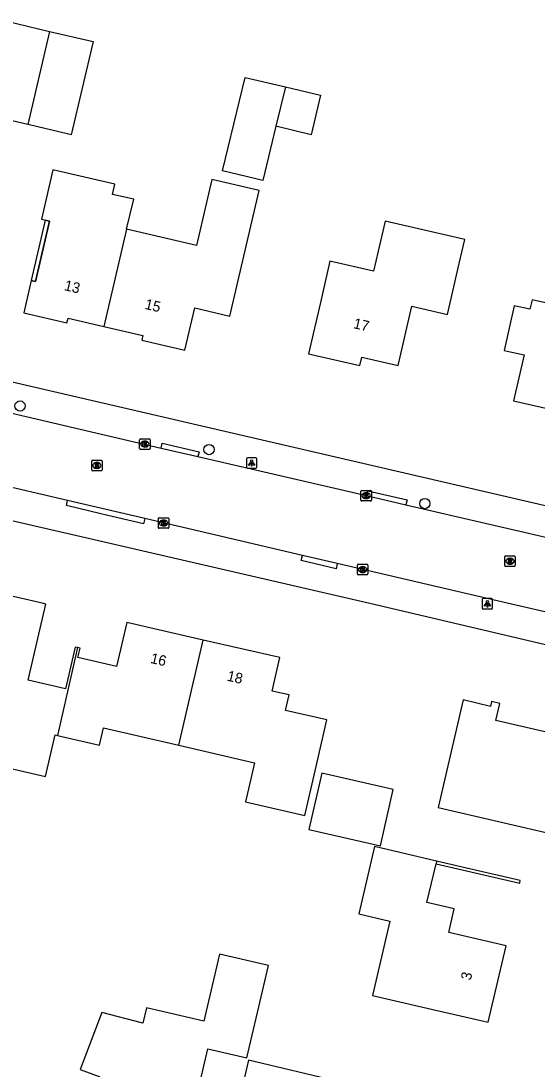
# Model space of a CAD drawing. Extents: x 162186 to 163152, y 385513 to 386513.
# Drawn here: x 162587.4 to 162636.7, y 385705.5 to 385805.7 of the extents above; entities that cross this region are included whole.
import ezdxf

# ---------------------------------------------------------------- set-up
doc = ezdxf.new("R2010")
doc.units = 0
for name, color, linetype in [('IMGEO_Boom', 7, 'Continuous'), ('IMGEO_Kolk', 7, 'Continuous'), ('IMGEO_Lichtpunt', 7, 'Continuous'), ('IMGEO_Muur', 7, 'Continuous'), ('IMGEO_Pand', 7, 'Continuous'), ('IMGEO_Pand_nummerreeks', 7, 'Continuous'), ('IMGEO_Pand_overbouw', 7, 'Continuous'), ('IMGEO_Rijbaan_lokaal_open', 7, 'Continuous'), ('IMGEO_Rioolput', 7, 'Continuous'), ('IMGEO_Voetpad_open', 7, 'Continuous')]:
    doc.layers.add(name, color=color, linetype=linetype)

msp = doc.modelspace()

# ---------------------------------------------------------------- linework, layer by layer
at = {"layer": 'IMGEO_Boom'}
for centre in [(162587.31, 385768.86), (162605.37, 385764.69), (162625.99, 385759.53)]:
    msp.add_circle(centre, 0.489, dxfattribs=at)
at = {"layer": 'IMGEO_Kolk'}
for p, q in [((162598.74, 385764.78), (162598.74, 385765.63)), ((162598.82, 385765.71), (162599.67, 385765.71)), ((162599.23, 385765.49), (162599.26, 385765.49)), ((162599.25, 385764.93), (162599.23, 385764.93)), ((162599.74, 385765.63), (162599.74, 385764.78)), ((162599.67, 385764.71), (162598.82, 385764.71)), ((162619.89, 385759.85), (162619.89, 385760.7)), ((162619.96, 385760.78), (162620.81, 385760.78)), ((162620.37, 385760.56), (162620.4, 385760.56)), ((162620.4, 385760), (162620.37, 385760)), ((162620.89, 385760.7), (162620.89, 385759.85)), ((162620.81, 385759.78), (162619.96, 385759.78)), ((162600.53, 385757.24), (162600.53, 385758.09)), ((162600.6, 385758.17), (162601.46, 385758.17)), ((162601.02, 385757.95), (162601.04, 385757.95)), ((162601.53, 385758.09), (162601.53, 385757.24)), ((162601.46, 385757.17), (162600.6, 385757.17)), ((162601.04, 385757.39), (162601.01, 385757.39)), ((162619.55, 385752.8), (162619.55, 385753.65)), ((162619.62, 385753.72), (162620.48, 385753.72)), ((162620.06, 385752.94), (162620.03, 385752.94)), ((162620.04, 385753.5), (162620.06, 385753.5)), ((162620.55, 385753.65), (162620.55, 385752.8)), ((162620.48, 385752.72), (162619.62, 385752.72))]:
    msp.add_line(p, q, dxfattribs=at)
for points in [[(162598.74, 385764.78), (162598.74, 385765.63)], [(162598.82, 385765.71), (162599.67, 385765.71)], [(162599.06, 385765.41), (162599.19, 385765.41), (162599.19, 385765.25), (162599.32, 385765.41), (162599.48, 385765.41), (162599.34, 385765.26), (162599.49, 385765.01), (162599.34, 385765.01), (162599.25, 385765.17), (162599.19, 385765.1), (162599.19, 385765.01), (162599.06, 385765.01), (162599.06, 385765.41)], [(162599.74, 385765.63), (162599.74, 385764.78)], [(162599.67, 385764.71), (162598.82, 385764.71)], [(162619.89, 385759.85), (162619.89, 385760.7)], [(162619.96, 385760.78), (162620.81, 385760.78)], [(162620.21, 385760.48), (162620.33, 385760.48), (162620.33, 385760.33), (162620.46, 385760.48), (162620.62, 385760.48), (162620.48, 385760.33), (162620.63, 385760.08), (162620.48, 385760.08), (162620.39, 385760.24), (162620.33, 385760.18), (162620.33, 385760.08), (162620.21, 385760.08), (162620.21, 385760.48)], [(162620.89, 385760.7), (162620.89, 385759.85)], [(162620.81, 385759.78), (162619.96, 385759.78)], [(162600.53, 385757.24), (162600.53, 385758.09)], [(162600.6, 385758.17), (162601.46, 385758.17)], [(162601.53, 385758.09), (162601.53, 385757.24)], [(162601.46, 385757.17), (162600.6, 385757.17)], [(162600.85, 385757.87), (162600.97, 385757.87), (162600.97, 385757.71), (162601.1, 385757.87), (162601.27, 385757.87), (162601.12, 385757.72), (162601.27, 385757.47), (162601.12, 385757.47), (162601.04, 385757.63), (162600.97, 385757.56), (162600.97, 385757.47), (162600.85, 385757.47), (162600.85, 385757.87)], [(162619.55, 385752.8), (162619.55, 385753.65)], [(162619.62, 385753.72), (162620.48, 385753.72)], [(162619.87, 385753.42), (162619.99, 385753.42), (162619.99, 385753.27), (162620.12, 385753.42), (162620.29, 385753.42), (162620.14, 385753.27), (162620.29, 385753.02), (162620.14, 385753.02), (162620.06, 385753.19), (162619.99, 385753.12), (162619.99, 385753.02), (162619.87, 385753.02), (162619.87, 385753.42)], [(162620.55, 385753.65), (162620.55, 385752.8)], [(162620.48, 385752.72), (162619.62, 385752.72)]]:
    msp.add_lwpolyline(points, dxfattribs=at)
for centre, start, end in [((162598.82, 385765.63), 91.552, 178.448), ((162598.82, 385765.63), 91.552, 178.448), ((162599.67, 385765.63), 1.552, 88.448), ((162599.67, 385765.63), 1.552, 88.448), ((162598.82, 385764.78), 181.552, 268.448), ((162598.82, 385764.78), 181.552, 268.448), ((162599.67, 385764.78), 271.552, 358.448), ((162599.67, 385764.78), 271.552, 358.448), ((162619.96, 385760.7), 91.552, 178.448), ((162619.96, 385760.7), 91.552, 178.448), ((162620.81, 385760.7), 1.552, 88.448), ((162620.81, 385760.7), 1.552, 88.448), ((162619.96, 385759.85), 181.552, 268.448), ((162619.96, 385759.85), 181.552, 268.448), ((162620.81, 385759.85), 271.552, 358.448), ((162620.81, 385759.85), 271.552, 358.448), ((162600.6, 385758.09), 91.552, 178.448), ((162600.6, 385758.09), 91.552, 178.448), ((162601.45, 385758.09), 1.552, 88.448), ((162601.45, 385758.09), 1.552, 88.448), ((162600.6, 385757.24), 181.552, 268.448), ((162600.6, 385757.24), 181.552, 268.448), ((162601.45, 385757.24), 271.552, 358.448), ((162601.45, 385757.24), 271.552, 358.448), ((162619.62, 385753.65), 91.552, 178.448), ((162619.62, 385753.65), 91.552, 178.448), ((162620.47, 385753.65), 1.552, 88.448), ((162620.47, 385753.65), 1.552, 88.448), ((162619.62, 385752.8), 181.552, 268.448), ((162619.62, 385752.8), 181.552, 268.448), ((162620.47, 385752.8), 271.552, 358.448), ((162620.47, 385752.8), 271.552, 358.448)]:
    msp.add_arc(centre, 0.0765, start, end, dxfattribs=at)
for centre, major_axis, ratio, start_param, end_param in [((162599.23, 385765.21), (-0.387, 0.002), 0.722429, 4.712389, 7.853982), ((162599.25, 385765.21), (-0.39, 0.002), 0.717154, 1.570796, 4.712389), ((162620.37, 385760.28), (-0.387, 0.002), 0.722429, 4.712389, 7.853982), ((162620.4, 385760.28), (-0.39, 0.002), 0.717154, 1.570796, 4.712389), ((162601.02, 385757.67), (-0.387, 0.002), 0.722429, 4.712389, 7.853982), ((162601.04, 385757.67), (-0.39, 0.002), 0.717154, 1.570796, 4.712389), ((162620.04, 385753.22), (-0.387, 0.002), 0.722429, 4.712389, 7.853982), ((162620.06, 385753.22), (-0.39, 0.002), 0.717154, 1.570796, 4.712389)]:
    msp.add_ellipse(centre, major_axis=major_axis, ratio=ratio, start_param=start_param, end_param=end_param, dxfattribs=at)
at = {"layer": 'IMGEO_Lichtpunt'}
for p, q in [((162608.94, 385763.8), (162608.94, 385763)), ((162608.94, 385763.8), (162608.94, 385763)), ((162609.84, 385763.9), (162609.04, 385763.9)), ((162609.84, 385763.9), (162609.04, 385763.9)), ((162609.94, 385763), (162609.94, 385763.8)), ((162609.94, 385763), (162609.94, 385763.8)), ((162609.04, 385762.9), (162609.84, 385762.9)), ((162609.04, 385762.9), (162609.84, 385762.9)), ((162631.47, 385750.35), (162631.47, 385749.54)), ((162631.47, 385750.35), (162631.47, 385749.54)), ((162632.37, 385750.44), (162631.57, 385750.44)), ((162632.37, 385750.44), (162631.57, 385750.44)), ((162632.47, 385749.54), (162632.47, 385750.35)), ((162632.47, 385749.54), (162632.47, 385750.35)), ((162631.57, 385749.45), (162632.37, 385749.45)), ((162631.57, 385749.45), (162632.37, 385749.45))]:
    msp.add_line(p, q, dxfattribs=at)
for points in [[(162609.32, 385763.47), (162609.35, 385763.44), (162609.17, 385763.18), (162609.13, 385763.2), (162609.32, 385763.47)], [(162609.42, 385763.42), (162609.46, 385763.42), (162609.46, 385763.1), (162609.42, 385763.1), (162609.42, 385763.42)], [(162609.53, 385763.44), (162609.57, 385763.47), (162609.75, 385763.2), (162609.71, 385763.18), (162609.53, 385763.44)], [(162631.85, 385750.01), (162631.88, 385749.99), (162631.7, 385749.72), (162631.66, 385749.75), (162631.85, 385750.01)], [(162631.95, 385749.97), (162632, 385749.97), (162632, 385749.64), (162631.95, 385749.64), (162631.95, 385749.97)], [(162632.06, 385749.99), (162632.1, 385750.01), (162632.28, 385749.75), (162632.24, 385749.72), (162632.06, 385749.99)]]:
    msp.add_lwpolyline(points, dxfattribs=at)
for centre in [(162609.44, 385763.6), (162631.97, 385750.15)]:
    msp.add_circle(centre, 0.0994, dxfattribs=at)
for centre, start, end in [((162609.04, 385763.8), 90, 180), ((162609.04, 385763.8), 90, 180), ((162609.04, 385763), 180, 270), ((162609.04, 385763), 180, 270), ((162609.84, 385763.8), 0, 90), ((162609.84, 385763.8), 0, 90), ((162609.84, 385763), 270, 0), ((162609.84, 385763), 270, 360), ((162631.57, 385750.35), 90, 180), ((162631.57, 385750.35), 90, 180), ((162632.37, 385750.35), 0, 90), ((162632.37, 385750.35), 0, 90), ((162631.57, 385749.54), 180, 270), ((162631.57, 385749.54), 180, 270), ((162632.37, 385749.54), 270, 0), ((162632.37, 385749.54), 270, 360)]:
    msp.add_arc(centre, 0.0946, start, end, dxfattribs=at)
at = {"layer": 'IMGEO_Muur'}
msp.add_lwpolyline([(162627.06, 385725.1), (162635.06, 385723.24), (162635.11, 385723.49), (162630.25, 385724.62), (162627.12, 385725.35)], dxfattribs=at)
at = {"layer": 'IMGEO_Pand'}
for points in [[(162588.06, 385795.77), (162583.83, 385796.76), (162585.91, 385805.67), (162590.14, 385804.67)], [(162590.14, 385804.67), (162594.3, 385803.69), (162592.21, 385794.79), (162591.83, 385794.88), (162588.23, 385795.73), (162588.06, 385795.77)], [(162590.14, 385804.67), (162588.06, 385795.77)], [(162611.77, 385795.6), (162610.51, 385790.42), (162606.67, 385791.35), (162608.83, 385800.27), (162612.68, 385799.36)], [(162612.68, 385799.36), (162616.03, 385798.57), (162615.12, 385794.79), (162611.77, 385795.6)], [(162612.68, 385799.36), (162611.77, 385795.6)], [(162597.5, 385785.76), (162598.17, 385788.62), (162596.15, 385789.09), (162596.38, 385790.06), (162591, 385791.31), (162590.46, 385791.43), (162589.85, 385788.79), (162589.36, 385786.71), (162590.14, 385786.53), (162588.8, 385780.75), (162588.38, 385780.85), (162587.67, 385777.77), (162591.79, 385776.81), (162591.9, 385777.25), (162595.32, 385776.46)], [(162595.32, 385776.46), (162599.06, 385775.59), (162598.96, 385775.15), (162603.06, 385774.2), (162604, 385778.24), (162607.35, 385777.46), (162610.15, 385789.47), (162605.63, 385790.52), (162604.16, 385784.21), (162597.5, 385785.76)], [(162622.19, 385786.53), (162621.1, 385781.75), (162616.92, 385782.71), (162616.01, 385778.74), (162614.89, 385773.86), (162619.79, 385772.74), (162619.97, 385773.52), (162623.44, 385772.72), (162624.75, 385778.4), (162628.16, 385777.62), (162629.28, 385782.49), (162629.8, 385784.78), (162622.19, 385786.53)], [(162597.5, 385785.76), (162595.32, 385776.46)], [(162648.08, 385773.82), (162649.7, 385781.04), (162650.56, 385784.86), (162646.42, 385785.79), (162645.61, 385782.22), (162643.18, 385782.76), (162642.57, 385780.04), (162641.16, 385780.35), (162640.64, 385778.02), (162636.24, 385779.01), (162636.03, 385778.11), (162634.53, 385778.44), (162633.57, 385774.17), (162635.47, 385773.74), (162634.48, 385769.34), (162642.21, 385767.61), (162643.53, 385773.46), (162647.86, 385772.49)], [(162592.81, 385745.76), (162592.58, 385745.81), (162591.65, 385741.81), (162588.09, 385742.63), (162589.02, 385746.63), (162589.78, 385749.92), (162589.44, 385750), (162582.21, 385751.67)], [(162604.82, 385746.48), (162597.51, 385748.17), (162596.54, 385743.94), (162592.84, 385744.8), (162593.05, 385745.7), (162592.81, 385745.76)], [(162602.5, 385736.42), (162604.82, 385746.48)], [(162602.5, 385736.42), (162609.73, 385734.75), (162608.87, 385731.02), (162614.52, 385729.71), (162615.51, 385733.98), (162616.63, 385738.85), (162612.69, 385739.76), (162613.03, 385741.23), (162611.39, 385741.6), (162612.13, 385744.8), (162604.82, 385746.48)], [(162592.81, 385745.76), (162590.89, 385737.37)], [(162580.07, 385741.2), (162583.83, 385740.33), (162583.06, 385736.97), (162586.19, 385736.25), (162585.75, 385734.36), (162589.74, 385733.44), (162590.66, 385737.42), (162590.89, 385737.37)], [(162638.81, 385727.79), (162639.37, 385730.19), (162640.8, 385729.86), (162642.56, 385737.44), (162638.77, 385738.32), (162638.56, 385737.44), (162632.77, 385738.78), (162633.15, 385740.42), (162632.37, 385740.6), (162632.27, 385740.14), (162629.64, 385740.75), (162627.26, 385730.47), (162638.81, 385727.79)], [(162590.89, 385737.37), (162594.91, 385736.44), (162595.29, 385738.08), (162602.5, 385736.42)], [(162614.92, 385728.38), (162621.74, 385726.81), (162622.98, 385732.18), (162616.16, 385733.75), (162614.92, 385728.38)], [(162627.12, 385725.35), (162621.17, 385726.74), (162619.67, 385720.3), (162622.64, 385719.61), (162620.98, 385712.51), (162627.18, 385711.07), (162632.05, 385709.94), (162633.75, 385717.25), (162628.28, 385718.52), (162628.81, 385720.78), (162626.19, 385721.39), (162627.06, 385725.1)], [(162627.12, 385725.35), (162627.06, 385725.1)], [(162605.26, 385707.41), (162608.98, 385706.55), (162610.12, 385711.42), (162611.04, 385715.36), (162606.37, 385716.46), (162604.86, 385710.05), (162599.41, 385711.33), (162599.06, 385709.85), (162595.12, 385710.86), (162593.05, 385705.43), (162594.87, 385704.74), (162593.68, 385699.61), (162592.32, 385699.61), (162592.2, 385695.49), (162599.26, 385693.86), (162599.47, 385694.76), (162601.59, 385694.27), (162603.61, 385703), (162604.21, 385702.86), (162605.26, 385707.41)], [(162623.62, 385697.56), (162621.1, 385698.16), (162621.89, 385701.47), (162617.58, 385702.5), (162617.98, 385704.2), (162609.15, 385706.31), (162608.11, 385701.96), (162614.84, 385700.41), (162613.51, 385694.63), (162614.9, 385694.31), (162613.96, 385690.5), (162625.12, 385687.84), (162627.23, 385696.7), (162623.62, 385697.56)]]:
    msp.add_lwpolyline(points, dxfattribs=at)
at = {"layer": 'IMGEO_Pand_overbouw'}
msp.add_lwpolyline([(162588.8, 385782.64), (162588.38, 385780.85), (162588.8, 385780.75), (162590.14, 385786.53), (162589.72, 385786.62)], close=True, dxfattribs=at)
at = {"layer": 'IMGEO_Rijbaan_lokaal_open'}
for points in [[(162585.28, 385768.47), (162600.79, 385764.84)], [(162600.79, 385764.84), (162604.31, 385764.03)], [(162604.31, 385764.03), (162620.42, 385760.29)], [(162591.85, 385759.81), (162577.11, 385763.25)], [(162620.42, 385760.29), (162624.18, 385759.42)], [(162599.23, 385758.09), (162591.85, 385759.81)], [(162624.18, 385759.42), (162640.18, 385755.71)], [(162614.3, 385754.57), (162599.23, 385758.09)], [(162617.63, 385753.79), (162614.3, 385754.57)], [(162662.67, 385743.46), (162660.21, 385744.08), (162648.83, 385746.55), (162633.85, 385750), (162617.63, 385753.79)]]:
    msp.add_lwpolyline(points, dxfattribs=at)
at = {"layer": 'IMGEO_Rioolput'}
for p, q in [((162594.16, 385762.74), (162594.16, 385763.59)), ((162594.23, 385763.67), (162595.09, 385763.67)), ((162594.65, 385763.45), (162594.67, 385763.45)), ((162595.16, 385763.59), (162595.16, 385762.74)), ((162595.09, 385762.67), (162594.23, 385762.67)), ((162594.67, 385762.89), (162594.65, 385762.89)), ((162633.63, 385753.6), (162633.63, 385754.45)), ((162633.7, 385754.52), (162634.56, 385754.52)), ((162634.12, 385754.3), (162634.14, 385754.3)), ((162634.63, 385754.45), (162634.63, 385753.6)), ((162634.56, 385753.52), (162633.7, 385753.52)), ((162634.14, 385753.74), (162634.11, 385753.74))]:
    msp.add_line(p, q, dxfattribs=at)
for points in [[(162594.16, 385762.74), (162594.16, 385763.59)], [(162594.23, 385763.67), (162595.09, 385763.67)], [(162594.75, 385763.36), (162594.5, 385763.37), (162594.5, 385762.97)], [(162594.5, 385762.97), (162594.62, 385762.97), (162594.62, 385763.13), (162594.63, 385763.13)], [(162594.68, 385763.29), (162594.62, 385763.29), (162594.62, 385763.2)], [(162594.62, 385763.2), (162594.67, 385763.2)], [(162594.68, 385763.1), (162594.75, 385762.97), (162594.89, 385762.97), (162594.82, 385763.09)], [(162595.16, 385763.59), (162595.16, 385762.74)], [(162595.09, 385762.67), (162594.23, 385762.67)], [(162633.63, 385753.6), (162633.63, 385754.45)], [(162633.7, 385754.52), (162634.56, 385754.52)], [(162634.22, 385754.22), (162633.96, 385754.22), (162633.96, 385753.82)], [(162633.96, 385753.82), (162634.09, 385753.82), (162634.09, 385753.98), (162634.1, 385753.98)], [(162634.14, 385754.14), (162634.09, 385754.14), (162634.09, 385754.06)], [(162634.09, 385754.06), (162634.14, 385754.06)], [(162634.15, 385753.95), (162634.22, 385753.82), (162634.36, 385753.82), (162634.29, 385753.95)], [(162634.63, 385754.45), (162634.63, 385753.6)], [(162634.56, 385753.52), (162633.7, 385753.52)]]:
    msp.add_lwpolyline(points, dxfattribs=at)
for centre, radius, start, end in [((162594.24, 385763.59), 0.0765, 91.552, 178.448), ((162594.24, 385763.59), 0.0765, 91.552, 178.448), ((162594.63, 385763.08), 0.0533, 26.0293, 88.6989), ((162594.66, 385763.39), 0.19, 274.7715, 282.9687), ((162594.68, 385763.19), 0.0964, 77.0061, 93.1865), ((162594.7, 385763.25), 0.0378, 276.6634, 79.6772), ((162594.75, 385763.26), 0.109, 350.3612, 89.416), ((162594.75, 385763.25), 0.112, 277.5842, 350.9817), ((162594.73, 385763.04), 0.108, 29.5134, 73.7905), ((162595.08, 385763.59), 0.0765, 1.552, 88.448), ((162595.08, 385763.59), 0.0765, 1.552, 88.448), ((162594.24, 385762.74), 0.0765, 181.552, 268.448), ((162594.24, 385762.74), 0.0765, 181.552, 268.448), ((162595.08, 385762.74), 0.0765, 271.552, 358.448), ((162595.08, 385762.74), 0.0765, 271.552, 358.448), ((162633.7, 385754.45), 0.0765, 91.552, 178.448), ((162633.7, 385754.45), 0.0765, 91.552, 178.448), ((162634.1, 385753.93), 0.0533, 26.0293, 88.6989), ((162634.15, 385754.04), 0.0964, 77.0061, 93.1865), ((162634.13, 385754.25), 0.19, 274.7715, 282.9687), ((162634.16, 385754.1), 0.0378, 276.6634, 79.6772), ((162634.22, 385754.11), 0.109, 350.3612, 89.416), ((162634.21, 385754.11), 0.112, 277.5842, 350.9817), ((162634.2, 385753.89), 0.108, 29.5134, 73.7905), ((162634.55, 385754.45), 0.0765, 1.552, 88.448), ((162634.55, 385754.45), 0.0765, 1.552, 88.448), ((162633.7, 385753.6), 0.0765, 181.552, 268.448), ((162633.7, 385753.6), 0.0765, 181.552, 268.448), ((162634.55, 385753.6), 0.0765, 271.552, 358.448), ((162634.55, 385753.6), 0.0765, 271.552, 358.448)]:
    msp.add_arc(centre, radius, start, end, dxfattribs=at)
for centre, major_axis, ratio, start_param, end_param in [((162594.65, 385763.17), (-0.387, 0.002), 0.722429, 4.712389, 7.853982), ((162594.67, 385763.17), (-0.39, 0.002), 0.717154, 1.570796, 4.712389), ((162634.12, 385754.02), (-0.387, 0.002), 0.722429, 4.712389, 7.853982), ((162634.14, 385754.02), (-0.39, 0.002), 0.717154, 1.570796, 4.712389)]:
    msp.add_ellipse(centre, major_axis=major_axis, ratio=ratio, start_param=start_param, end_param=end_param, dxfattribs=at)
at = {"layer": 'IMGEO_Voetpad_open'}
for points in [[(162493.7, 385792.71), (162500, 385791.25), (162664.68, 385753.02), (162666.34, 385752.64)], [(162491.83, 385779.79), (162500, 385777.9), (162620.75, 385750), (162658.5, 385741.13)], [(162600.79, 385764.84), (162600.9, 385765.3), (162604.42, 385764.49), (162604.31, 385764.03)], [(162620.42, 385760.29), (162620.53, 385760.76), (162624.29, 385759.89), (162624.18, 385759.42)], [(162599.23, 385758.09), (162599.12, 385757.6), (162596.12, 385758.3), (162595.04, 385758.55), (162591.74, 385759.33), (162591.85, 385759.81)], [(162617.63, 385753.79), (162617.52, 385753.3), (162614.19, 385754.08), (162614.3, 385754.57)]]:
    msp.add_lwpolyline(points, dxfattribs=at)

# ---------------------------------------------------------------- texts
at = {"layer": 'IMGEO_Pand_nummerreeks'}
for s, rotation, p in [('13', 346.9044, (162591.47, 385779.94)), ('15', 346.9022, (162599.17, 385778.15)), ('17', 347.0247, (162619.1, 385776.31)), ('16', 347.0108, (162599.71, 385744.3)), ('18', 347.0108, (162607.02, 385742.61)), ('3', 76.8967, (162630.38, 385713.89))]:
    msp.add_text(s, height=1, rotation=rotation, dxfattribs=at).set_placement(p)

doc.saveas('drawing.dxf')
